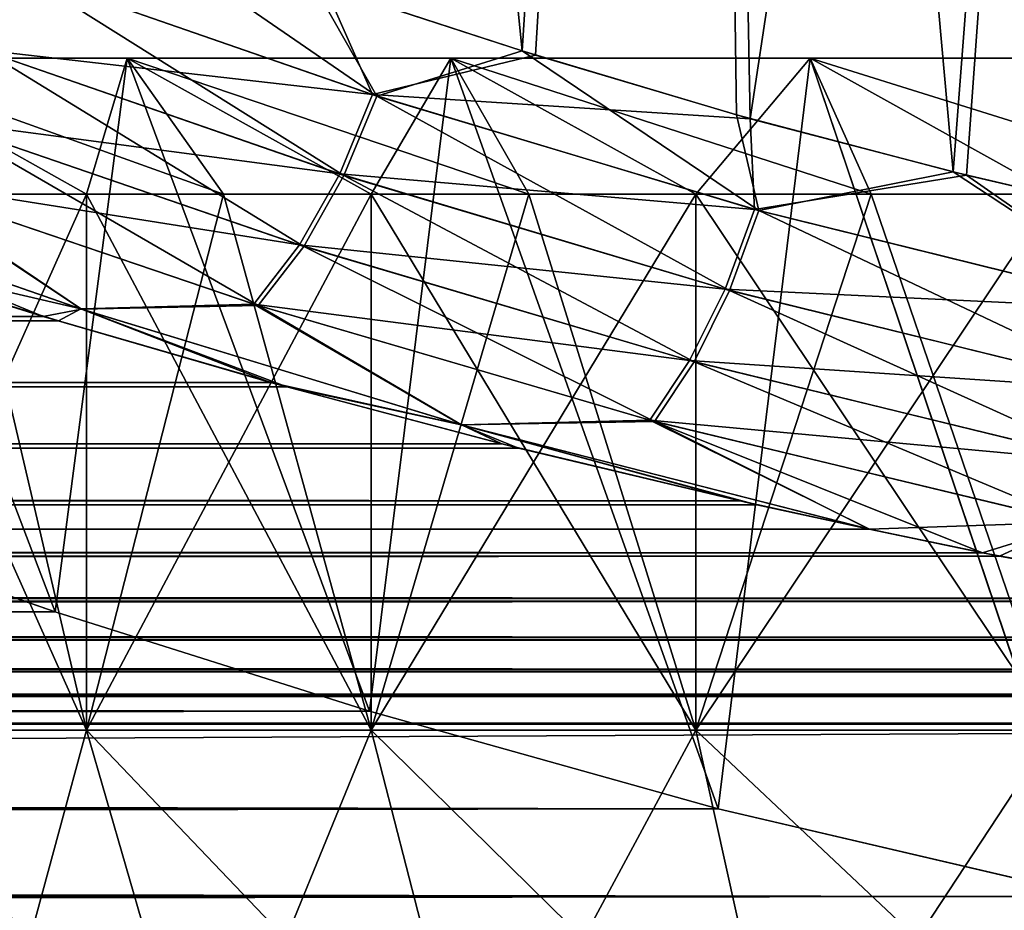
# Model space of a CAD drawing. Header units: metres. Extents: x -150 to 310, y -128 to 84.
# Tile 206 of 465: x 69.67 to 72.17, y 19.38 to 21.64. Entities that reach past the tile are written whole.
import ezdxf

# ---------------------------------------------------------------- set-up
doc = ezdxf.new("R2010")
doc.units = ezdxf.units.M
doc.layers.add('solid_26009703_SW0001', color=7, linetype='CONTINUOUS')
doc.layers.add('solid_26009703_SW0001_01', color=7, linetype='CONTINUOUS')

msp = doc.modelspace()

# ---------------------------------------------------------------- linework, layer by layer
at = {"layer": 'solid_26009703_SW0001'}
for points in [[(70.94474, 21.564493, 9.634161), (71.389786, 28.5, 9.74073), (70.25016, 28.5, 9.051468)], [(70.409882, 21.739323, 9.301644), (70.94474, 21.564493, 9.634161), (70.25016, 28.5, 9.051468)], [(70.978157, 21.554201, -9.653562), (70.442268, 21.728468, -9.322994), (71.389786, 28.5, -9.74073)], [(70.94474, 21.564493, 9.634161), (71.490532, 21.401628, 9.932092), (71.389786, 28.5, 9.74073)], [(71.524643, 21.392069, -9.949409), (70.978157, 21.554201, -9.653562), (71.389786, 28.5, -9.74073)], [(71.524643, 21.392069, -9.949409), (71.389786, 28.5, -9.74073), (72.598495, 28.5, -10.284231)], [(72.041344, 21.257181, 10.194002), (72.598495, 28.5, 10.284231), (71.389786, 28.5, 9.74073)], [(71.490532, 21.401628, 9.932092), (72.041344, 21.257181, 10.194002), (71.389786, 28.5, 9.74073)], [(72.075958, 21.248434, -10.209238), (71.524643, 21.392069, -9.949409), (72.598495, 28.5, -10.284231)], [(72.041344, 21.257181, 10.194002), (72.594772, 21.127504, 10.420983), (72.598495, 28.5, 10.284231)], [(72.629524, 21.119738, -10.434084), (72.075958, 21.248434, -10.209238), (72.598495, 28.5, -10.284231)], [(69.66671, 21.765299, 8.800565), (68.830185, 22.091591, 8.074114), (69.577576, 21.56414, 8.827601)], [(70.57428, 21.449942, 9.442061), (69.891624, 21.919123, 8.936985), (69.66671, 21.765299, 8.800565)], [(70.57428, 21.449942, 9.442061), (70.409882, 21.739323, 9.301644), (69.891624, 21.919123, 8.936985)], [(69.657265, 21.76878, -8.793162), (70.56366, 21.45343, -9.435288), (69.568092, 21.567627, -8.820089)], [(69.66671, 21.765299, 8.800565), (69.577576, 21.56414, 8.827601), (70.490761, 21.248018, 9.479373)], [(69.657265, 21.76878, -8.793162), (70.442268, 21.728468, -9.322994), (70.56366, 21.45343, -9.435288)], [(70.57428, 21.449942, 9.442061), (69.66671, 21.765299, 8.800565), (70.490761, 21.248018, 9.479373)], [(70.57428, 21.449942, 9.442061), (70.94474, 21.564493, 9.634161), (70.409882, 21.739323, 9.301644)], [(70.56366, 21.45343, -9.435288), (70.442268, 21.728468, -9.322994), (70.978157, 21.554201, -9.653562)], [(69.568092, 21.567627, -8.820089), (70.480057, 21.251526, -9.472481), (69.456367, 21.387589, -8.885231)], [(69.577576, 21.56414, 8.827601), (69.465942, 21.384098, 8.892875), (70.388382, 21.067286, 9.556812)], [(70.56366, 21.45343, -9.435288), (70.480057, 21.251526, -9.472481), (69.568092, 21.567627, -8.820089)], [(70.490761, 21.248018, 9.479373), (69.577576, 21.56414, 8.827601), (70.388382, 21.067286, 9.556812)], [(71.547371, 21.158342, 9.992502), (70.94474, 21.564493, 9.634161), (70.57428, 21.449942, 9.442061)], [(71.547371, 21.158342, 9.992502), (71.490532, 21.401628, 9.932092), (70.94474, 21.564493, 9.634161)], [(69.218849, 21.54641, 5.290067), (69.755356, 20.136787, 5.959007), (69.068863, 20.377621, 5.0747)], [(69.218849, 21.54641, -5.290067), (69.069069, 20.377546, -5.075001), (69.755577, 20.136715, -5.959254)], [(69.218849, 21.54641, -5.290067), (69.755577, 20.136715, -5.959254), (69.939285, 21.54641, -6.160924)], [(69.939285, 21.54641, 6.160924), (69.755356, 20.136787, 5.959007), (69.218849, 21.54641, 5.290067)], [(69.218849, 21.54641, -5.290067), (69.835831, 21.200001, -5.113596), (69.515656, 21.200001, -4.66679)], [(69.218849, 21.54641, -5.290067), (69.939285, 21.54641, -6.160924), (69.835831, 21.200001, -5.113596)], [(69.218849, 21.54641, 5.290067), (69.515656, 21.200001, 4.66679), (69.835831, 21.200001, 5.113596)], [(69.218849, 21.54641, 5.290067), (69.835831, 21.200001, 5.113596), (70.184547, 21.200001, 5.538505)], [(69.939285, 21.54641, 6.160924), (69.218849, 21.54641, 5.290067), (70.184547, 21.200001, 5.538505)], [(69.939285, 21.54641, 6.160924), (70.555672, 19.884033, 6.754643), (69.755356, 20.136787, 5.959007)], [(69.939285, 21.54641, -6.160924), (69.755577, 20.136715, -5.959254), (70.555878, 19.88397, -6.754831)], [(69.939285, 21.54641, -6.160924), (70.184547, 21.200001, -5.538505), (69.835831, 21.200001, -5.113596)], [(69.939285, 21.54641, -6.160924), (70.555878, 19.88397, -6.754831), (70.763184, 21.54641, -6.934619)], [(70.763184, 21.54641, 6.934619), (70.555672, 19.884033, 6.754643), (69.939285, 21.54641, 6.160924)], [(69.939285, 21.54641, -6.160924), (70.560303, 21.200001, -5.939697), (70.184547, 21.200001, -5.538505)], [(69.939285, 21.54641, -6.160924), (70.763184, 21.54641, -6.934619), (70.560303, 21.200001, -5.939697)], [(69.939285, 21.54641, 6.160924), (70.184547, 21.200001, 5.538505), (70.560303, 21.200001, 5.939697)], [(69.939285, 21.54641, 6.160924), (70.560303, 21.200001, 5.939697), (70.961494, 21.200001, 6.315454)], [(70.763184, 21.54641, 6.934619), (69.939285, 21.54641, 6.160924), (70.961494, 21.200001, 6.315454)], [(70.763184, 21.54641, 6.934619), (71.443344, 19.635931, 7.445149), (70.555672, 19.884033, 6.754643)], [(70.763184, 21.54641, -6.934619), (70.555878, 19.88397, -6.754831), (71.44355, 19.635878, -7.445287)], [(70.763184, 21.54641, -6.934619), (70.961494, 21.200001, -6.315454), (70.560303, 21.200001, -5.939697)], [(70.56366, 21.45343, -9.435288), (70.978157, 21.554201, -9.653562), (71.524643, 21.392069, -9.949409)], [(70.763184, 21.54641, -6.934619), (71.44355, 19.635878, -7.445287), (71.677559, 21.54641, -7.598951)], [(71.677559, 21.54641, 7.598951), (71.443344, 19.635931, 7.445149), (70.763184, 21.54641, 6.934619)], [(70.763184, 21.54641, -6.934619), (71.386406, 21.200001, -6.664168), (70.961494, 21.200001, -6.315454)], [(70.763184, 21.54641, -6.934619), (71.677559, 21.54641, -7.598951), (71.386406, 21.200001, -6.664168)], [(70.763184, 21.54641, 6.934619), (70.961494, 21.200001, 6.315454), (71.386406, 21.200001, 6.664168)], [(70.763184, 21.54641, 6.934619), (71.386406, 21.200001, 6.664168), (71.833214, 21.200001, 6.984345)], [(71.677559, 21.54641, 7.598951), (70.763184, 21.54641, 6.934619), (71.833214, 21.200001, 6.984345)], [(71.677559, 21.54641, -7.598951), (71.833214, 21.200001, -6.984345), (71.386406, 21.200001, -6.664168)], [(71.677559, 21.54641, 7.598951), (72.397461, 19.412771, 8.009013), (71.443344, 19.635931, 7.445149)], [(71.677559, 21.54641, -7.598951), (71.44355, 19.635878, -7.445287), (72.397713, 19.41272, -8.009139)], [(71.677559, 21.54641, -7.598951), (72.397713, 19.41272, -8.009139), (72.667984, 21.54641, -8.143443)], [(72.667984, 21.54641, 8.143443), (72.397461, 19.412771, 8.009013), (71.677559, 21.54641, 7.598951)], [(71.677559, 21.54641, -7.598951), (72.300003, 21.200001, -7.274613), (71.833214, 21.200001, -6.984345)], [(71.677559, 21.54641, -7.598951), (72.667984, 21.54641, -8.143443), (72.300003, 21.200001, -7.274613)], [(71.677559, 21.54641, 7.598951), (71.833214, 21.200001, 6.984345), (72.300003, 21.200001, 7.274613)], [(71.677559, 21.54641, 7.598951), (72.300003, 21.200001, 7.274613), (72.784775, 21.200001, 7.533731)], [(72.667984, 21.54641, 8.143443), (71.677559, 21.54641, 7.598951), (72.784775, 21.200001, 7.533731)], [(70.56366, 21.45343, -9.435288), (71.535919, 21.161467, -9.986773), (70.480057, 21.251526, -9.472481)], [(70.57428, 21.449942, 9.442061), (70.490761, 21.248018, 9.479373), (71.472557, 20.955208, 10.040217)], [(70.56366, 21.45343, -9.435288), (71.524643, 21.392069, -9.949409), (71.535919, 21.161467, -9.986773)], [(71.547371, 21.158342, 9.992502), (70.57428, 21.449942, 9.442061), (71.472557, 20.955208, 10.040217)], [(69.456367, 21.387589, -8.885231), (70.377563, 21.070812, -9.549783), (69.327576, 21.237513, -8.985385)], [(69.465942, 21.384098, 8.892875), (69.337273, 21.234018, 8.993176), (70.272186, 20.916628, 9.670572)], [(70.480057, 21.251526, -9.472481), (70.377563, 21.070812, -9.549783), (69.456367, 21.387589, -8.885231)], [(70.388382, 21.067286, 9.556812), (69.465942, 21.384098, 8.892875), (70.272186, 20.916628, 9.670572)], [(71.547371, 21.158342, 9.992502), (72.041344, 21.257181, 10.194002), (71.490532, 21.401628, 9.932092)], [(71.535919, 21.161467, -9.986773), (71.524643, 21.392069, -9.949409), (72.075958, 21.248434, -10.209238)], [(72.579338, 20.903339, 10.445362), (72.041344, 21.257181, 10.194002), (71.547371, 21.158342, 9.992502)], [(72.579338, 20.903339, 10.445362), (72.594772, 21.127504, 10.420983), (72.041344, 21.257181, 10.194002)], [(69.821007, 20.908062, -9.593496), (68.927017, 21.219591, -8.89782), (69.327576, 21.237513, -8.985385)], [(69.337273, 21.234018, 8.993176), (68.928627, 21.219017, 8.899188), (69.82238, 20.907568, 9.594476)], [(69.821007, 20.908062, -9.593496), (69.327576, 21.237513, -8.985385), (70.261208, 20.920168, -9.663394)], [(70.377563, 21.070812, -9.549783), (70.261208, 20.920168, -9.663394), (69.327576, 21.237513, -8.985385)], [(70.272186, 20.916628, 9.670572), (69.337273, 21.234018, 8.993176), (69.82238, 20.907568, 9.594476)], [(70.480057, 21.251526, -9.472481), (71.460991, 20.95834, -10.034372), (70.377563, 21.070812, -9.549783)], [(70.490761, 21.248018, 9.479373), (70.388382, 21.067286, 9.556812), (71.382523, 20.773388, 10.12951)], [(71.535919, 21.161467, -9.986773), (71.460991, 20.95834, -10.034372), (70.480057, 21.251526, -9.472481)], [(71.472557, 20.955208, 10.040217), (70.490761, 21.248018, 9.479373), (71.382523, 20.773388, 10.12951)], [(71.535919, 21.161467, -9.986773), (72.075958, 21.248434, -10.209238), (72.567093, 20.905966, -10.44075)], [(72.567093, 20.905966, -10.44075), (72.075958, 21.248434, -10.209238), (72.629524, 21.119738, -10.434084)], [(69.821007, 20.908062, -9.593496), (69.196793, 21.053665, -9.25976), (68.927017, 21.219591, -8.89782)], [(68.928627, 21.219017, 8.899188), (69.159782, 21.06558, 9.232621), (69.724838, 20.889156, 9.625133)], [(69.82238, 20.907568, 9.594476), (68.928627, 21.219017, 8.899188), (69.724838, 20.889156, 9.625133)], [(69.835831, 21.200001, -5.113596), (69.835831, 19.836365, -5.113596), (69.225388, 19.836365, -4.2)], [(69.515656, 21.200001, -4.66679), (69.835831, 21.200001, -5.113596), (69.225388, 19.836365, -4.2)], [(69.835831, 19.836365, 5.113596), (69.515656, 21.200001, 4.66679), (69.225388, 21.200001, 4.2)], [(69.225388, 19.836365, 4.2), (69.835831, 19.836365, 5.113596), (69.225388, 21.200001, 4.2)], [(69.835831, 19.836365, 5.113596), (69.835831, 21.200001, 5.113596), (69.515656, 21.200001, 4.66679)], [(70.560303, 21.200001, -5.939697), (70.560303, 19.836365, -5.939697), (69.835831, 19.836365, -5.113596)], [(70.184547, 21.200001, -5.538505), (70.560303, 21.200001, -5.939697), (69.835831, 19.836365, -5.113596)], [(69.835831, 21.200001, -5.113596), (70.184547, 21.200001, -5.538505), (69.835831, 19.836365, -5.113596)], [(70.560303, 19.836365, 5.939697), (70.184547, 21.200001, 5.538505), (69.835831, 21.200001, 5.113596)], [(69.835831, 19.836365, 5.113596), (70.560303, 19.836365, 5.939697), (69.835831, 21.200001, 5.113596)], [(70.560303, 19.836365, 5.939697), (70.560303, 21.200001, 5.939697), (70.184547, 21.200001, 5.538505)], [(71.386406, 21.200001, -6.664168), (71.386406, 19.836365, -6.664168), (70.560303, 19.836365, -5.939697)], [(70.961494, 21.200001, -6.315454), (71.386406, 21.200001, -6.664168), (70.560303, 19.836365, -5.939697)], [(70.560303, 21.200001, -5.939697), (70.961494, 21.200001, -6.315454), (70.560303, 19.836365, -5.939697)], [(71.386406, 19.836365, 6.664168), (70.961494, 21.200001, 6.315454), (70.560303, 21.200001, 5.939697)], [(70.560303, 19.836365, 5.939697), (71.386406, 19.836365, 6.664168), (70.560303, 21.200001, 5.939697)], [(71.386406, 19.836365, 6.664168), (71.386406, 21.200001, 6.664168), (70.961494, 21.200001, 6.315454)], [(72.300003, 21.200001, -7.274613), (72.300003, 19.836365, -7.274613), (71.386406, 19.836365, -6.664168)], [(71.833214, 21.200001, -6.984345), (72.300003, 21.200001, -7.274613), (71.386406, 19.836365, -6.664168)], [(71.386406, 21.200001, -6.664168), (71.833214, 21.200001, -6.984345), (71.386406, 19.836365, -6.664168)], [(72.300003, 19.836365, 7.274613), (71.833214, 21.200001, 6.984345), (71.386406, 21.200001, 6.664168)], [(71.386406, 19.836365, 6.664168), (72.300003, 19.836365, 7.274613), (71.386406, 21.200001, 6.664168)], [(72.300003, 19.836365, 7.274613), (72.300003, 21.200001, 7.274613), (71.833214, 21.200001, 6.984345)], [(71.535919, 21.161467, -9.986773), (72.567093, 20.905966, -10.44075), (71.460991, 20.95834, -10.034372)], [(71.547371, 21.158342, 9.992502), (71.472557, 20.955208, 10.040217), (72.516495, 20.69869, 10.502893)], [(72.579338, 20.903339, 10.445362), (71.547371, 21.158342, 9.992502), (72.516495, 20.69869, 10.502893)], [(69.724838, 20.889156, 9.625133), (69.159782, 21.06558, 9.232621), (-69.197113, 21.05356, 9.259999)], [(70.377563, 21.070812, -9.549783), (71.370796, 20.776525, -10.123536), (70.261208, 20.920168, -9.663394)], [(70.388382, 21.067286, 9.556812), (70.272186, 20.916628, 9.670572), (71.2817, 20.621817, 10.255994)], [(71.460991, 20.95834, -10.034372), (71.370796, 20.776525, -10.123536), (70.377563, 21.070812, -9.549783)], [(71.382523, 20.773388, 10.12951), (70.388382, 21.067286, 9.556812), (71.2817, 20.621817, 10.255994)], [(69.724838, 20.889156, 9.625133), (-69.197113, 21.05356, 9.259999), (-69.764374, 20.87734, 9.650735)], [(-69.725136, 20.889069, -9.62532), (69.196793, 21.053665, -9.25976), (69.76403, 20.877443, -9.650509)], [(69.821007, 20.908062, -9.593496), (69.76403, 20.877443, -9.650509), (69.196793, 21.053665, -9.25976)], [(71.460991, 20.95834, -10.034372), (72.504089, 20.70134, -10.498171), (71.370796, 20.776525, -10.123536)], [(71.472557, 20.955208, 10.040217), (71.382523, 20.773388, 10.12951), (72.441994, 20.515509, 10.603061)], [(72.567093, 20.905966, -10.44075), (72.504089, 20.70134, -10.498171), (71.460991, 20.95834, -10.034372)], [(72.516495, 20.69869, 10.502893), (71.472557, 20.955208, 10.040217), (72.441994, 20.515509, 10.603061)], [(69.82238, 20.907568, 9.594476), (69.724838, 20.889156, 9.625133), (70.304214, 20.7208, 9.982408)], [(69.821007, 20.908062, -9.593496), (70.345154, 20.70952, -10.005786), (69.76403, 20.877443, -9.650509)], [(70.789108, 20.613071, -10.204995), (69.821007, 20.908062, -9.593496), (70.261208, 20.920168, -9.663394)], [(70.789108, 20.613071, -10.204995), (70.345154, 20.70952, -10.005786), (69.821007, 20.908062, -9.593496)], [(70.272186, 20.916628, 9.670572), (69.82238, 20.907568, 9.594476), (70.789719, 20.612885, 10.205363)], [(70.789719, 20.612885, 10.205363), (69.82238, 20.907568, 9.594476), (70.304214, 20.7208, 9.982408)], [(70.789108, 20.613071, -10.204995), (70.261208, 20.920168, -9.663394), (71.269783, 20.624958, -10.249881)], [(71.370796, 20.776525, -10.123536), (71.269783, 20.624958, -10.249881), (70.261208, 20.920168, -9.663394)], [(71.2817, 20.621817, 10.255994), (70.272186, 20.916628, 9.670572), (70.789719, 20.612885, 10.205363)], [(-70.304543, 20.720711, -9.982591), (-69.725136, 20.889069, -9.62532), (69.76403, 20.877443, -9.650509)], [(70.304214, 20.7208, 9.982408), (69.724838, 20.889156, 9.625133), (-69.764374, 20.87734, 9.650735)], [(70.304214, 20.7208, 9.982408), (-69.764374, 20.87734, 9.650735), (-70.34552, 20.709419, 10.005996)], [(-70.304543, 20.720711, -9.982591), (69.76403, 20.877443, -9.650509), (70.345154, 20.70952, -10.005786)], [(71.370796, 20.776525, -10.123536), (72.429382, 20.518175, -10.598219), (71.269783, 20.624958, -10.249881)], [(71.382523, 20.773388, 10.12951), (71.2817, 20.621817, 10.255994), (72.359497, 20.362793, 10.740943)], [(72.504089, 20.70134, -10.498171), (72.429382, 20.518175, -10.598219), (71.370796, 20.776525, -10.123536)], [(72.441994, 20.515509, 10.603061), (71.382523, 20.773388, 10.12951), (72.359497, 20.362793, 10.740943)], [(70.892975, 20.564426, 10.300699), (-70.34552, 20.709419, 10.005996), (-70.93544, 20.553713, 10.322059)], [(-70.893318, 20.564339, -10.300871), (-70.304543, 20.720711, -9.982591), (70.345154, 20.70952, -10.005786)], [(-70.893318, 20.564339, -10.300871), (70.345154, 20.70952, -10.005786), (70.935059, 20.553808, -10.321867)], [(70.892975, 20.564426, 10.300699), (70.304214, 20.7208, 9.982408), (-70.34552, 20.709419, 10.005996)], [(70.789719, 20.612885, 10.205363), (70.304214, 20.7208, 9.982408), (70.892975, 20.564426, 10.300699)], [(70.789108, 20.613071, -10.204995), (70.935059, 20.553808, -10.321867), (70.345154, 20.70952, -10.005786)], [(70.789108, 20.613071, -10.204995), (71.269783, 20.624958, -10.249881), (71.828323, 20.347197, -10.723413)], [(70.789108, 20.613071, -10.204995), (71.828323, 20.347197, -10.723413), (71.541985, 20.409746, -10.603881)], [(70.789108, 20.613071, -10.204995), (71.541985, 20.409746, -10.603881), (70.935059, 20.553808, -10.321867)], [(71.2817, 20.621817, 10.255994), (70.789719, 20.612885, 10.205363), (71.828186, 20.34724, 10.72333)], [(70.789719, 20.612885, 10.205363), (70.892975, 20.564426, 10.300699), (71.499329, 20.419409, 10.58526)], [(70.789719, 20.612885, 10.205363), (71.499329, 20.419409, 10.58526), (71.828186, 20.34724, 10.72333)], [(71.269783, 20.624958, -10.249881), (72.346649, 20.365477, -10.735977), (71.828323, 20.347197, -10.723413)], [(72.429382, 20.518175, -10.598219), (72.346649, 20.365477, -10.735977), (71.269783, 20.624958, -10.249881)], [(71.2817, 20.621817, 10.255994), (71.828186, 20.34724, 10.72333), (72.116486, 20.287657, 10.835634)], [(72.359497, 20.362793, 10.740943), (71.2817, 20.621817, 10.255994), (72.116486, 20.287657, 10.835634)], [(71.499329, 20.419409, 10.58526), (-70.93544, 20.553713, 10.322059), (-71.542381, 20.409658, 10.60405)], [(-71.499695, 20.419327, -10.585418), (-70.893318, 20.564339, -10.300871), (70.935059, 20.553808, -10.321867)], [(-71.499695, 20.419327, -10.585418), (70.935059, 20.553808, -10.321867), (71.541985, 20.409746, -10.603881)], [(71.499329, 20.419409, 10.58526), (70.892975, 20.564426, 10.300699), (-70.93544, 20.553713, 10.322059)], [(71.828186, 20.34724, 10.72333), (-71.542381, 20.409658, 10.60405), (-71.828346, 20.347195, 10.723417)], [(-71.828171, 20.347244, -10.723322), (-71.499695, 20.419327, -10.585418), (71.541985, 20.409746, -10.603881)], [(-71.828171, 20.347244, -10.723322), (71.541985, 20.409746, -10.603881), (71.828323, 20.347197, -10.723413)], [(71.828186, 20.34724, 10.72333), (71.499329, 20.419409, 10.58526), (-71.542381, 20.409658, 10.60405)], [(-69.069061, 20.377548, 5.074989), (69.068863, 20.377621, 5.0747), (69.755356, 20.136787, 5.959007)], [(-69.755569, 20.136717, 5.959247), (-69.069061, 20.377548, 5.074989), (69.755356, 20.136787, 5.959007)], [(69.755577, 20.136715, -5.959254), (69.069069, 20.377546, -5.075001), (-69.755325, 20.136799, -5.95897)], [(72.346649, 20.365477, -10.735977), (72.159348, 20.279135, -10.851577), (71.828323, 20.347197, -10.723413)], [(72.359497, 20.362793, 10.740943), (72.116486, 20.287657, 10.835634), (72.736328, 20.171288, 11.050753)], [(72.346649, 20.365477, -10.735977), (72.779282, 20.163963, -11.064113), (72.159348, 20.279135, -10.851577)], [(72.116486, 20.287657, 10.835634), (-71.828346, 20.347195, 10.723417), (-72.15976, 20.279057, 10.851722)], [(-72.116867, 20.287582, -10.835775), (-71.828171, 20.347244, -10.723322), (71.828323, 20.347197, -10.723413)], [(-72.116867, 20.287582, -10.835775), (71.828323, 20.347197, -10.723413), (72.159348, 20.279135, -10.851577)], [(72.116486, 20.287657, 10.835634), (71.828186, 20.34724, 10.72333), (-71.828346, 20.347195, 10.723417)], [(72.736328, 20.171288, 11.050753), (-72.15976, 20.279057, 10.851722), (-72.779709, 20.163897, 11.064233)], [(-72.736717, 20.171221, -11.050876), (-72.116867, 20.287582, -10.835775), (72.159348, 20.279135, -10.851577)], [(-72.736717, 20.171221, -11.050876), (72.159348, 20.279135, -10.851577), (72.779282, 20.163963, -11.064113)], [(72.736328, 20.171288, 11.050753), (72.116486, 20.287657, 10.835634), (-72.15976, 20.279057, 10.851722)], [(73.355621, 20.072048, 11.23), (-72.779709, 20.163897, 11.064233), (-73.399078, 20.065847, 11.241076)], [(-73.356018, 20.071987, -11.230107), (-72.736717, 20.171221, -11.050876), (72.779282, 20.163963, -11.064113)], [(-73.356018, 20.071987, -11.230107), (72.779282, 20.163963, -11.064113), (73.398643, 20.065901, -11.24098)], [(73.355621, 20.072048, 11.23), (72.736328, 20.171288, 11.050753), (-72.779709, 20.163897, 11.064233)], [(-70.555878, 19.88397, 6.754829), (-69.755569, 20.136717, 5.959247), (70.555672, 19.884033, 6.754643)], [(69.755577, 20.136715, -5.959254), (-69.755325, 20.136799, -5.95897), (-70.555641, 19.884043, -6.754614)], [(70.555878, 19.88397, -6.754831), (69.755577, 20.136715, -5.959254), (-70.555641, 19.884043, -6.754614)], [(-69.755569, 20.136717, 5.959247), (69.755356, 20.136787, 5.959007), (70.555672, 19.884033, 6.754643)], [(73.979317, 19.990421, 11.374667), (-73.399078, 20.065847, 11.241076), (-74.022659, 19.985449, 11.383403)], [(-73.979721, 19.99037, -11.374756), (-73.356018, 20.071987, -11.230107), (73.398643, 20.065901, -11.24098)], [(-73.979721, 19.99037, -11.374756), (73.398643, 20.065901, -11.24098), (74.022224, 19.985487, -11.383333)], [(73.979317, 19.990421, 11.374667), (73.355621, 20.072048, 11.23), (-73.399078, 20.065847, 11.241076)], [(74.605087, 19.92654, 11.48621), (-74.022659, 19.985449, 11.383403), (-74.648254, 19.922819, 11.492663)], [(-74.605499, 19.926498, -11.48628), (-73.979721, 19.99037, -11.374756), (74.022224, 19.985487, -11.383333)], [(-74.605499, 19.926498, -11.48628), (74.022224, 19.985487, -11.383333), (74.64782, 19.922844, -11.49262)], [(74.605087, 19.92654, 11.48621), (73.979317, 19.990421, 11.374667), (-74.022659, 19.985449, 11.383403)], [(-75.854797, 19.852032, -11.614511), (-74.605499, 19.926498, -11.48628), (74.64782, 19.922844, -11.49262)], [(75.854378, 19.852051, 11.614476), (74.605087, 19.92654, 11.48621), (-74.648254, 19.922819, 11.492663)], [(75.854378, 19.852051, 11.614476), (-74.648254, 19.922819, 11.492663), (-75.897377, 19.850832, 11.616559)], [(-75.854797, 19.852032, -11.614511), (74.64782, 19.922844, -11.49262), (75.89695, 19.850834, -11.616558)], [(-71.44355, 19.635878, 7.445288), (-70.555878, 19.88397, 6.754829), (71.443344, 19.635931, 7.445149)], [(70.555878, 19.88397, -6.754831), (-70.555641, 19.884043, -6.754614), (-71.443314, 19.635939, -7.445126)], [(71.44355, 19.635878, -7.445287), (70.555878, 19.88397, -6.754831), (-71.443314, 19.635939, -7.445126)], [(-70.555878, 19.88397, 6.754829), (70.555672, 19.884033, 6.754643), (71.443344, 19.635931, 7.445149)], [(-77.10305, 19.850834, -11.616558), (-75.854797, 19.852032, -11.614511), (75.89695, 19.850834, -11.616558)], [(77.102623, 19.850832, 11.616559), (75.854378, 19.852051, 11.614476), (-75.897377, 19.850832, 11.616559)], [(77.102623, 19.850832, 11.616559), (-75.897377, 19.850832, 11.616559), (-127.5, 18.87756, 13.139169)], [(127.5, 18.87756, 13.139169), (77.102623, 19.850832, 11.616559), (-127.5, 18.87756, 13.139169)], [(69.552872, 18.797394, -4.010914), (69.225388, 19.836365, -4.2), (69.835831, 19.836365, -5.113596)], [(70.135834, 18.797394, 4.883383), (69.835831, 19.836365, 5.113596), (69.225388, 19.836365, 4.2)], [(69.552872, 18.797394, 4.010914), (70.135834, 18.797394, 4.883383), (69.225388, 19.836365, 4.2)], [(70.135834, 18.797394, -4.883383), (69.552872, 18.797394, -4.010914), (69.835831, 19.836365, -5.113596)], [(70.135834, 18.797394, -4.883383), (69.835831, 19.836365, -5.113596), (70.560303, 19.836365, -5.939697)], [(70.82769, 18.797394, 5.672296), (70.560303, 19.836365, 5.939697), (69.835831, 19.836365, 5.113596)], [(70.135834, 18.797394, 4.883383), (70.82769, 18.797394, 5.672296), (69.835831, 19.836365, 5.113596)], [(70.82769, 18.797394, -5.672296), (70.135834, 18.797394, -4.883383), (70.560303, 19.836365, -5.939697)], [(70.82769, 18.797394, -5.672296), (70.560303, 19.836365, -5.939697), (71.386406, 19.836365, -6.664168)], [(71.616608, 18.797394, 6.364154), (71.386406, 19.836365, 6.664168), (70.560303, 19.836365, 5.939697)], [(70.82769, 18.797394, 5.672296), (71.616608, 18.797394, 6.364154), (70.560303, 19.836365, 5.939697)], [(71.616608, 18.797394, -6.364154), (70.82769, 18.797394, -5.672296), (71.386406, 19.836365, -6.664168)], [(71.616608, 18.797394, -6.364154), (71.386406, 19.836365, -6.664168), (72.300003, 19.836365, -7.274613)], [(72.489075, 18.797394, 6.94712), (72.300003, 19.836365, 7.274613), (71.386406, 19.836365, 6.664168)], [(71.616608, 18.797394, 6.364154), (72.489075, 18.797394, 6.94712), (71.386406, 19.836365, 6.664168)], [(72.489075, 18.797394, -6.94712), (71.616608, 18.797394, -6.364154), (72.300003, 19.836365, -7.274613)], [(-72.397713, 19.41272, 8.00914), (-71.44355, 19.635878, 7.445288), (72.397461, 19.412771, 8.009013)], [(71.44355, 19.635878, -7.445287), (-71.443314, 19.635939, -7.445126), (-72.397415, 19.412781, -8.008991)], [(72.397713, 19.41272, -8.009139), (71.44355, 19.635878, -7.445287), (-72.397415, 19.412781, -8.008991)], [(-71.44355, 19.635878, 7.445288), (71.443344, 19.635931, 7.445149), (72.397461, 19.412771, 8.009013)], [(-73.398445, 19.225494, 8.44869), (-72.397713, 19.41272, 8.00914), (73.398125, 19.225546, 8.448572)], [(72.397713, 19.41272, -8.009139), (-72.397415, 19.412781, -8.008991), (-73.398071, 19.225555, -8.448551)], [(73.398445, 19.225494, -8.44869), (72.397713, 19.41272, -8.009139), (-73.398071, 19.225555, -8.448551)], [(-72.397713, 19.41272, 8.00914), (72.397461, 19.412771, 8.009013), (73.398125, 19.225546, 8.448572)]]:
    msp.add_3dface(points, dxfattribs=at)
at = {"layer": 'solid_26009703_SW0001_01'}
for points in [[(-127.5, 18.87756, -13.139169), (-77.10305, 19.850834, -11.616558), (127.5, 18.87756, -13.139169)], [(-77.10305, 19.850834, -11.616558), (75.89695, 19.850834, -11.616558), (127.5, 18.87756, -13.139169)]]:
    msp.add_3dface(points, dxfattribs=at)

doc.saveas('drawing.dxf')
